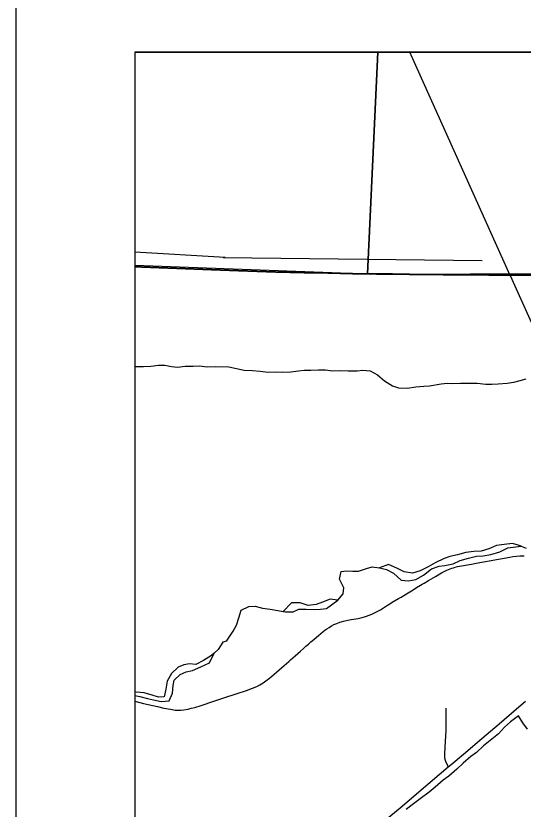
# Model space of a CAD drawing. Extents: x 0 to 34, y 0 to 22.
# Drawn here: x 2 to 2.427, y 20.263 to 20.931 of the extents above; entities that cross this region are included whole.
import ezdxf

# ---------------------------------------------------------------- set-up
doc = ezdxf.new("R2010")
doc.units = 0
for name, color, linetype in [('GM_X_Corporation', 7, 'Continuous'), ('GM_X_County_Road', 7, 'Continuous'), ('GM_X_Minor_River', 7, 'Continuous'), ('GM_X_Rail_Line', 7, 'Continuous'), ('GM_X_State_Route', 7, 'Continuous'), ('GM_X_Township_Road', 7, 'Continuous'), ('SH_Data', 7, 'Continuous')]:
    doc.layers.add(name, color=color, linetype=linetype)

msp = doc.modelspace()

# ---------------------------------------------------------------- linework, layer by layer
at = {"layer": 'GM_X_Corporation'}
for points in [[(8.9, 20.9), (2.1, 20.9), (2.1, 20.71973), (2.10569, 20.71948), (2.1644, 20.71727), (2.18707, 20.71635), (2.21845, 20.71531), (2.24239, 20.71475), (2.26227, 20.71435), (2.2831, 20.714), (2.3033, 20.71366), (2.31667, 20.71357), (2.33096, 20.71341), (2.35925, 20.71302), (2.37977, 20.71293), (2.39767, 20.71276), (2.40867, 20.71267), (2.41675, 20.71266), (2.43352, 20.71244)], [(3.80131, 20.9), (2.1, 20.9), (2.1, 20.71973), (2.10569, 20.71948), (2.1644, 20.71727), (2.18707, 20.71635), (2.21845, 20.71531), (2.24239, 20.71475), (2.26227, 20.71435), (2.2831, 20.714), (2.3033, 20.71366), (2.31667, 20.71357), (2.33096, 20.71341), (2.35925, 20.71302), (2.37977, 20.71293), (2.39767, 20.71276), (2.40867, 20.71267), (2.41675, 20.71266), (2.43352, 20.71244)], [(2.43352, 20.71244), (2.41675, 20.71266), (2.40867, 20.71267), (2.39767, 20.71276), (2.37977, 20.71293), (2.35925, 20.71302), (2.33096, 20.71341), (2.31667, 20.71357), (2.3033, 20.71366), (2.2831, 20.714), (2.26227, 20.71435), (2.24239, 20.71475), (2.21845, 20.71531), (2.18707, 20.71635), (2.1644, 20.71727), (2.10569, 20.71948), (2.1, 20.71973), (2.1, 14.1)], [(2.43352, 20.71244), (2.41675, 20.71266), (2.40867, 20.71267), (2.39767, 20.71276), (2.37977, 20.71293), (2.35925, 20.71302), (2.33096, 20.71341), (2.31667, 20.71357), (2.3033, 20.71366), (2.2831, 20.714), (2.26227, 20.71435), (2.24239, 20.71475), (2.21845, 20.71531), (2.18707, 20.71635), (2.1644, 20.71727), (2.10569, 20.71948), (2.1, 20.71973), (2.1, 17.73189)]]:
    msp.add_lwpolyline(points, dxfattribs=at)
for points in [[(2.3043, 20.9), (2.1, 20.9), (2.1, 20.72079), (2.29565, 20.71347)], [(2.80478, 20.9), (2.3043, 20.9), (2.29565, 20.71347), (2.29849, 20.71345), (2.79915, 20.71505)]]:
    msp.add_lwpolyline(points, close=True, dxfattribs=at)
at = {"layer": 'GM_X_County_Road'}
msp.add_lwpolyline([(2.1, 20.71945), (2.1058, 20.71921), (2.16451, 20.717), (2.18718, 20.71608), (2.21857, 20.71503), (2.2425, 20.71447), (2.26239, 20.71407), (2.28321, 20.71372), (2.30341, 20.71338), (2.31679, 20.7133), (2.33108, 20.71313), (2.35936, 20.71274), (2.37988, 20.71265), (2.39778, 20.71249), (2.40879, 20.71239), (2.41686, 20.71239), (2.43364, 20.71217), (2.45321, 20.7118), (2.4669, 20.71165), (2.48647, 20.71136), (2.50295, 20.71123), (2.52315, 20.71099), (2.5452, 20.7108), (2.5494, 20.71059)], dxfattribs=at)
at = {"layer": 'GM_X_Minor_River'}
for p, q in [((2.17608, 20.72732), (2.1, 20.73177)), ((2.17422, 20.7274), (2.39219, 20.7249))]:
    msp.add_line(p, q, dxfattribs=at)
for points in [[(2.1, 20.63565), (2.10053, 20.63567), (2.10735, 20.63568), (2.11361, 20.63588), (2.11986, 20.63684), (2.12536, 20.63666), (2.13085, 20.63572), (2.13597, 20.63516), (2.14241, 20.63593), (2.14924, 20.63595), (2.15435, 20.63614), (2.1608, 20.6354), (2.16781, 20.63579), (2.17906, 20.63542)], [(2.17906, 20.63542), (2.19211, 20.63267), (2.19912, 20.63225), (2.20555, 20.63183), (2.21218, 20.63103), (2.21861, 20.63118), (2.22411, 20.63095), (2.23112, 20.63129), (2.23756, 20.632), (2.24249, 20.63254), (2.24798, 20.63269), (2.25461, 20.63284), (2.26048, 20.6328), (2.26616, 20.63201), (2.27317, 20.63234), (2.2796, 20.63192), (2.28699, 20.63206), (2.29192, 20.6326), (2.29797, 20.63199), (2.30401, 20.62873), (2.31003, 20.62357), (2.31682, 20.61935), (2.32192, 20.6178), (2.32949, 20.61756), (2.33632, 20.61847), (2.34314, 20.61899), (2.34788, 20.61934), (2.35774, 20.62117), (2.36267, 20.62152), (2.36759, 20.62149), (2.37403, 20.62164), (2.38123, 20.62159), (2.38805, 20.62174), (2.39523, 20.62074), (2.40035, 20.62071), (2.40565, 20.62106), (2.41323, 20.62158), (2.41892, 20.62249), (2.42423, 20.62378), (2.42917, 20.62527)], [(2.42484, 20.48446), (2.42247, 20.48543), (2.41755, 20.48679), (2.41073, 20.48607), (2.40428, 20.48497), (2.39782, 20.48235), (2.39118, 20.4803), (2.38512, 20.47995), (2.3783, 20.47923), (2.37128, 20.47719), (2.36483, 20.47571), (2.36008, 20.47421), (2.35267, 20.47065), (2.34678, 20.46727), (2.33994, 20.46389), (2.33368, 20.46184), (2.32668, 20.46302), (2.32045, 20.46609), (2.31327, 20.46917), (2.30568, 20.46618)], [(2.30568, 20.46618), (2.31173, 20.465), (2.31758, 20.46193), (2.32398, 20.45601), (2.33023, 20.4554), (2.33649, 20.45651), (2.34295, 20.46008), (2.34942, 20.46535), (2.35587, 20.46759), (2.3608, 20.46832), (2.36782, 20.4698), (2.37352, 20.47243), (2.38054, 20.47447), (2.38737, 20.47614), (2.39286, 20.47649), (2.39931, 20.4774), (2.4069, 20.47983), (2.41374, 20.4832), (2.42484, 20.48446)], [(2.42484, 20.48446), (2.42908, 20.48273)], [(2.27065, 20.43923), (2.27523, 20.44433), (2.27583, 20.44946), (2.27209, 20.45669), (2.27345, 20.46314), (2.27819, 20.46368), (2.2833, 20.46346), (2.28823, 20.46343), (2.29487, 20.46586), (2.29962, 20.46716), (2.30568, 20.46618)], [(2.27065, 20.43923), (2.26422, 20.44003), (2.25795, 20.43741), (2.25264, 20.43535), (2.24581, 20.43463), (2.23901, 20.43695), (2.23181, 20.4368), (2.22471, 20.42961)], [(2.22471, 20.42961), (2.22665, 20.42924), (2.23328, 20.42939), (2.23803, 20.43145), (2.24409, 20.43142), (2.25109, 20.43119), (2.25621, 20.43154), (2.26114, 20.43208), (2.27065, 20.43923)], [(2.17715, 20.40471), (2.1828, 20.41317), (2.18548, 20.41809), (2.18741, 20.42415), (2.18934, 20.4306), (2.1958, 20.43379), (2.20111, 20.43413), (2.20735, 20.43239), (2.21397, 20.4314), (2.22041, 20.43041), (2.22471, 20.42961)], [(2.17715, 20.40471), (2.17392, 20.40378), (2.17011, 20.39773), (2.16664, 20.39463)], [(2.17376, 20.40469), (2.17376, 20.40469)], [(2.1, 20.35901), (2.10413, 20.35809), (2.11057, 20.35653), (2.11586, 20.35517), (2.1223, 20.35399), (2.12893, 20.35452), (2.13181, 20.36076), (2.13242, 20.36721), (2.1332, 20.37195), (2.13815, 20.37647), (2.14328, 20.37872), (2.14859, 20.38001), (2.15562, 20.383), (2.16284, 20.38637), (2.16664, 20.39463)], [(2.16664, 20.39463), (2.1644, 20.39263), (2.15775, 20.3883), (2.15129, 20.38511), (2.14599, 20.38551), (2.14125, 20.38459), (2.1365, 20.38271), (2.1308, 20.37743), (2.12717, 20.37099), (2.12619, 20.36417), (2.12465, 20.35773), (2.11991, 20.35756), (2.11461, 20.35929), (2.10799, 20.36103), (2.10117, 20.36182), (2.1, 20.36196)], [(2.43022, 20.33066), (2.42628, 20.336), (2.42271, 20.34171), (2.41605, 20.33682), (2.41091, 20.33229), (2.40576, 20.32681), (2.40024, 20.3221), (2.39339, 20.31664), (2.38729, 20.31098), (2.38254, 20.30759), (2.37625, 20.30193), (2.37092, 20.29683), (2.36406, 20.29118), (2.35931, 20.2876), (2.35264, 20.28175), (2.3475, 20.2776), (2.34008, 20.27214), (2.33323, 20.26687), (2.32828, 20.26291)]]:
    msp.add_lwpolyline(points, dxfattribs=at)
at = {"layer": 'GM_X_Rail_Line'}
msp.add_line((2.41581, 20.71224), (2.33135, 20.9), dxfattribs=at)
msp.add_lwpolyline([(2.93801, 18.90104), (2.92503, 18.94872), (2.91205, 18.99664), (2.9007, 19.03754), (2.84479, 19.24294), (2.81405, 19.35531), (2.78177, 19.47386), (2.72661, 19.67491), (2.66682, 19.89491), (2.65415, 19.9413), (2.63309, 20.01769), (2.61116, 20.09779), (2.55044, 20.32156), (2.49733, 20.51569), (2.49214, 20.53362), (2.4852, 20.55461), (2.47047, 20.59101), (2.45819, 20.61802), (2.41589, 20.71205), (2.41581, 20.71224)], dxfattribs=at)
at = {"layer": 'GM_X_State_Route'}
msp.add_lwpolyline([(2.31375, 20.25648), (2.32491, 20.26591), (2.33888, 20.27783), (2.36369, 20.29879), (2.36619, 20.3009), (2.37633, 20.30963), (2.39175, 20.32271), (2.40646, 20.33517), (2.42111, 20.34771), (2.42873, 20.35417)], dxfattribs=at)
at = {"layer": 'GM_X_Township_Road'}
for points in [[(2.1, 20.35402), (2.1074, 20.35223), (2.11901, 20.34953), (2.12455, 20.34825), (2.12995, 20.34731), (2.13407, 20.3467), (2.13677, 20.34657), (2.13886, 20.34664), (2.14116, 20.34684), (2.14481, 20.34752), (2.14754, 20.34815), (2.15054, 20.34893), (2.15585, 20.35061), (2.16649, 20.3541), (2.17564, 20.35712), (2.18539, 20.36031), (2.19392, 20.3632), (2.19914, 20.36515), (2.20255, 20.36661), (2.2053, 20.36799), (2.20795, 20.36955), (2.21022, 20.37112), (2.21337, 20.37362), (2.21905, 20.37842), (2.22555, 20.38417), (2.22953, 20.38763), (2.23094, 20.38886), (2.23303, 20.39071), (2.23491, 20.39233), (2.23699, 20.39419), (2.23931, 20.39624), (2.24187, 20.39849), (2.24399, 20.40031), (2.24607, 20.40215), (2.24818, 20.40396), (2.25051, 20.40601), (2.25284, 20.40806), (2.25449, 20.40948), (2.25639, 20.41108), (2.25832, 20.41265), (2.2598, 20.41377), (2.26156, 20.41506), (2.26341, 20.41624), (2.26558, 20.41748), (2.2675, 20.41853), (2.26979, 20.41956), (2.27243, 20.42057), (2.27545, 20.42145), (2.27912, 20.42222), (2.28187, 20.42276), (2.28799, 20.42381), (2.29131, 20.42456), (2.29398, 20.42527), (2.29806, 20.42669), (2.30004, 20.4275), (2.30333, 20.42918), (2.30654, 20.43104), (2.3118, 20.43435), (2.31444, 20.43599), (2.31656, 20.43729), (2.32189, 20.44048), (2.32403, 20.44175), (2.32853, 20.44451), (2.33121, 20.44608), (2.3341, 20.44789), (2.33702, 20.44967), (2.3402, 20.4516), (2.34178, 20.45257), (2.34338, 20.4535), (2.34713, 20.45571), (2.35288, 20.45905), (2.35799, 20.46206), (2.36256, 20.46423), (2.36528, 20.46545), (2.36667, 20.46595), (2.36801, 20.4664), (2.36957, 20.46685), (2.37146, 20.46735), (2.37983, 20.46897), (2.38307, 20.4695), (2.38719, 20.47018), (2.40579, 20.47358), (2.41552, 20.47536), (2.41796, 20.47579), (2.42104, 20.47623), (2.42373, 20.47638), (2.42566, 20.47642), (2.42746, 20.47632)], [(2.36369, 20.29879), (2.36322, 20.29978), (2.36149, 20.30342), (2.36105, 20.30522), (2.36083, 20.30707), (2.36077, 20.30985), (2.36138, 20.32058), (2.36186, 20.32908), (2.36196, 20.33925), (2.36181, 20.34824)]]:
    msp.add_lwpolyline(points, dxfattribs=at)
at = {"layer": 'SH_Data'}
for p, q in [((2, 21), (2, 14)), ((2.1, 20.9), (2.1, 14.1)), ((2.1, 20.9), (8.9, 20.9))]:
    msp.add_line(p, q, dxfattribs=at)

doc.saveas('drawing.dxf')
